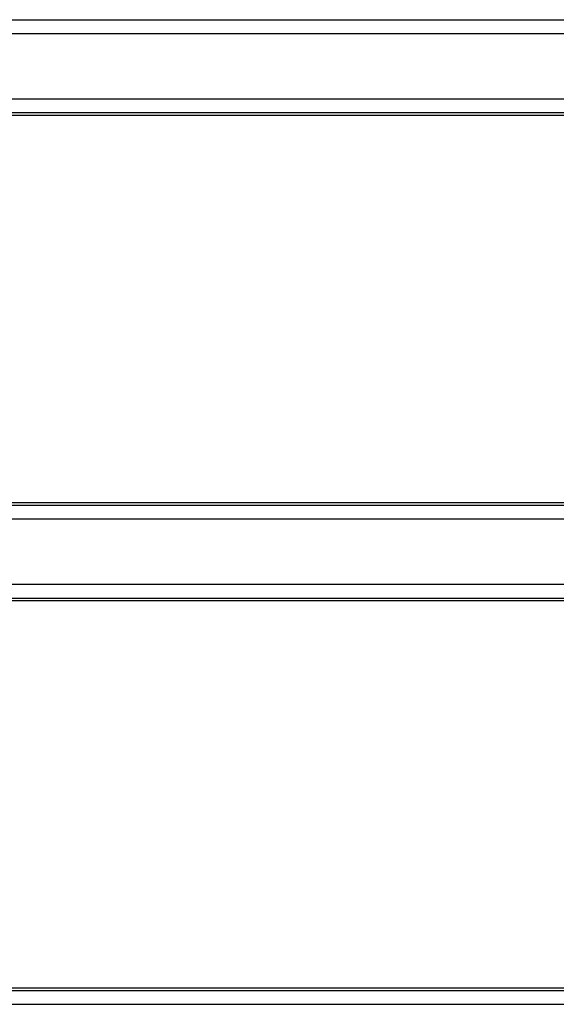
# Model space of a CAD drawing. Extents: x -89225 to 110569, y 13360 to 87647.
# Tile 338 of 478: x 41923 to 42080, y 79878 to 80166. Entities that reach past the tile are written whole.
import ezdxf

# ---------------------------------------------------------------- set-up
doc = ezdxf.new("R2010")
doc.units = 0
doc.layers.add('Iv-Lines 035', color=4, linetype='Continuous')

# ---------------------------------------------------------------- blocks, each defined once
blk = doc.blocks.new('Beluchtingselementen Bosman')
for p, q in [((1281289.41, -857895.89), (1283299.41, -857895.89)), ((1281289.41, -857899.94), (1283299.41, -857899.94)), ((1281289.41, -857919.05), (1283299.41, -857919.05)), ((1281289.41, -857923.09), (1283299.41, -857923.09)), ((1281289.41, -857923.82), (1283299.41, -857923.82)), ((1281289.41, -858037.16), (1283299.41, -858037.16)), ((1281289.41, -858037.89), (1283299.41, -858037.89)), ((1281289.41, -858041.94), (1283299.41, -858041.94)), ((1281289.41, -858061.05), (1283299.41, -858061.05)), ((1281289.41, -858065.09), (1283299.41, -858065.09)), ((1281289.41, -858065.82), (1283299.41, -858065.82)), ((1281289.41, -858179.16), (1283299.41, -858179.16)), ((1281289.41, -858179.89), (1283299.41, -858179.89)), ((1281289.41, -858183.94), (1283299.41, -858183.94))]:
    blk.add_line(p, q)

msp = doc.modelspace()

# ---------------------------------------------------------------- block references
at = {"layer": 'Iv-Lines 035'}
msp.add_blockref('Beluchtingselementen Bosman', (-1239510.95, 938062.2), dxfattribs=at)

doc.saveas('drawing.dxf')
